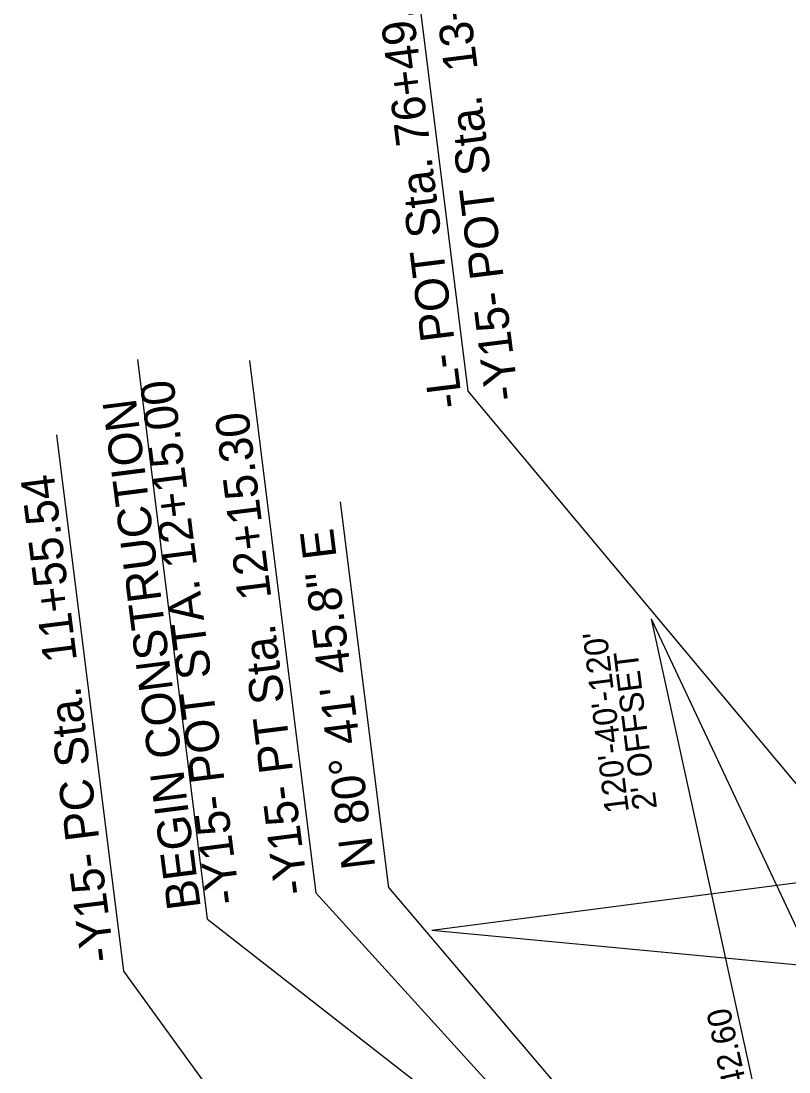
# Model space of a CAD drawing. Extents: x 2367848 to 2369479, y 800728 to 808616.
# Drawn here: x 2368149.9 to 2368309.8, y 807974.9 to 808193.7 of the extents above; entities that cross this region are included whole.
import ezdxf

# ---------------------------------------------------------------- set-up
doc = ezdxf.new("R2010")
doc.units = 0
for name, color, linetype in [('Prop Dimension', 7, 'Continuous'), ('Prop Dimension Text', 7, 'Continuous'), ('Prop Horizontal Alignment Direction Label', 7, 'Continuous'), ('Prop Horizontal Alignment Station Label', 7, 'Continuous')]:
    doc.layers.add(name, color=color, linetype=linetype)

msp = doc.modelspace()

# ---------------------------------------------------------------- linework, layer by layer
at = {"layer": 'Prop Dimension'}
for p, q in [((2368188.72, 808006.69), (2368174.21, 808123.24)), ((2368281.06, 808069.28), (2368332.09, 807960.67)), ((2368188.72, 808006.69), (2368281.62, 807934.32)), ((2368235.44, 808004.43), (2368354.9, 807993.1))]:
    msp.add_line(p, q, dxfattribs=at)
at = {"layer": 'Prop Dimension Text'}
for p, q in [((2368281.06, 808069.28), (2368306.68, 807952.05)), ((2368235.44, 808004.43), (2368354.43, 808019.93))]:
    msp.add_line(p, q, dxfattribs=at)
at = {"layer": 'Prop Horizontal Alignment Station Label'}
for p, q in [((2368243.01, 808116.67), (2368227.83, 808238.43)), ((2368211.37, 808012.13), (2368197.54, 808123.03)), ((2368381.6, 807950.7), (2368243.01, 808116.67)), ((2368171.31, 807995.87), (2368157.38, 808107.59)), ((2368226.44, 808013.25), (2368216.42, 808093.59)), ((2368281.91, 807934.37), (2368211.37, 808012.13)), ((2368226.44, 808013.25), (2368292.04, 807936.03)), ((2368222.95, 807924.63), (2368171.31, 807995.87))]:
    msp.add_line(p, q, dxfattribs=at)

# ---------------------------------------------------------------- texts
at = {"layer": 'Prop Dimension'}
for s, p in [('-Y15- POT STA. 12+15.00', (2368195.52, 808010.18)), ('BEGIN CONSTRUCTION', (2368187.34, 808009.14))]:
    msp.add_text(s, height=7, rotation=97.2784, dxfattribs=at).set_placement(p)
at = {"layer": 'Prop Dimension Text'}
for s, rotation, p in [("120'-40'-120'", 97.1063, (2368276.45, 808029.09)), ("2' OFFSET", 97.1063, (2368282.3, 808029.81)), ('+42.60', 102.3292, (2368301.8, 807968.39))]:
    msp.add_text(s, height=5, rotation=rotation, dxfattribs=at).set_placement(p)
at = {"layer": 'Prop Horizontal Alignment Direction Label'}
msp.add_text('N 80%%d 41\' 45.8" E', height=7, rotation=97.1063, dxfattribs=at).set_placement((2368223.66, 808017.56))
at = {"layer": 'Prop Horizontal Alignment Station Label'}
for s, p in [('-Y15- POT Sta.  13+16.31', (2368253.55, 808115.06)), ('-L- POT Sta. 76+49.92 = ', (2368241.85, 808113.48)), ('-Y15- PT Sta.  12+15.30', (2368209.69, 808012.2)), ('-Y15- PC Sta.  11+55.54', (2368169.35, 807998.15))]:
    msp.add_text(s, height=7, rotation=97.1063, dxfattribs=at).set_placement(p)

doc.saveas('drawing.dxf')
